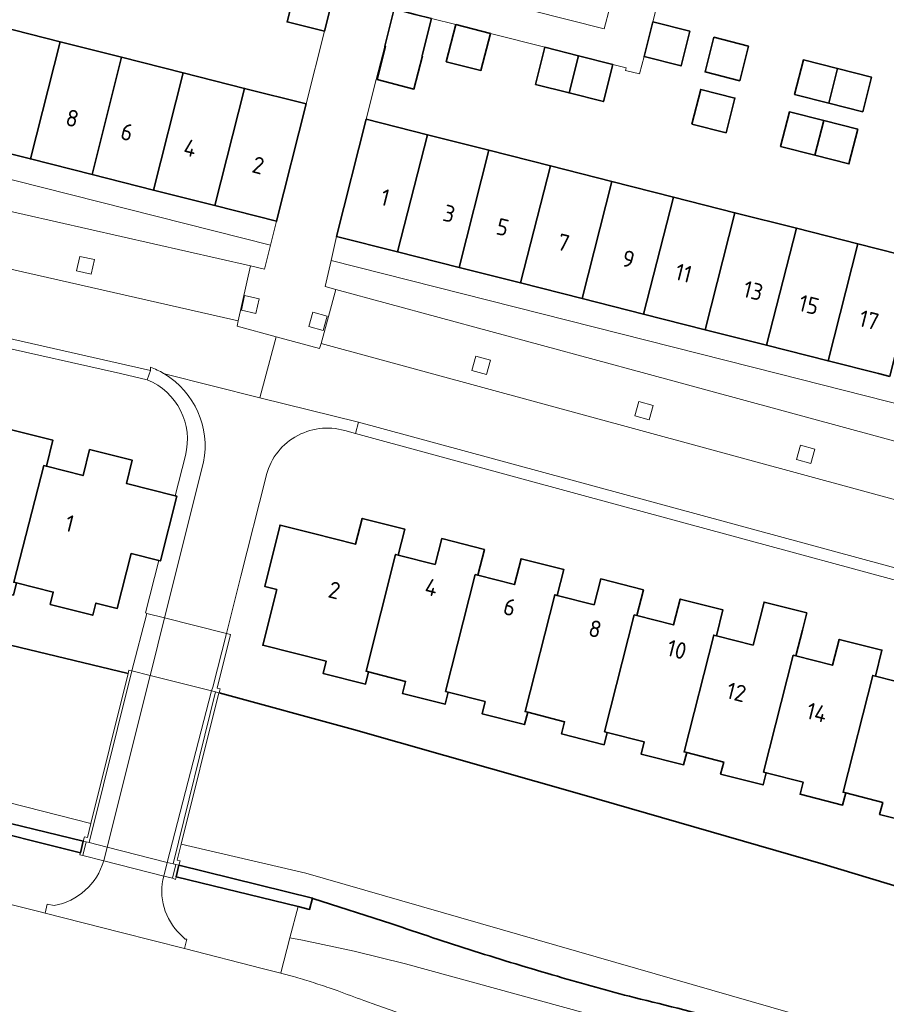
# Model space of a CAD drawing. Extents: x 150256 to 156914, y 461459 to 469481.
# Tile 624 of 656: x 154252 to 154321, y 468449 to 468528. Entities that reach past the tile are written whole.
import ezdxf
from ezdxf.enums import TextEntityAlignment as Align

# ---------------------------------------------------------------- set-up
doc = ezdxf.new("R2010")
doc.units = 0
doc.header["$LTSCALE"] = 0.75
for name, color, linetype, lineweight in [('B-RO-GK-BESCHOEIING-G', 251, 'GK-BESCHOEIING', 35), ('B-RO-GK-KADEMUUR-GV', 251, 'CONTINUOUS', 35), ('B-RO-GR-GROENVOORZIENING-GV', 251, 'CONTINUOUS', 18), ('B-RO-IE-TERREINAFSCHEIDING_KUNSTMATIG_MUUR-G', 251, 'IE-TERREINAFSCHEIDING-KUNSTMATIG-DICHT', 18), ('B-RO-IE-TERREINAFSCHEIDING_KUNSTMATIG_MUUR-GV', 251, 'CONTINUOUS', 18), ('B-RO-KW-KUNSTWERK_DEK-GV', 6, 'CONTINUOUS', 18), ('B-RO-KW-KUNSTWERK_LANDHOOFD-GV', 251, 'CONTINUOUS', 18), ('B-RO-OG-BEBOUWING-GV', 6, 'CONTINUOUS', 35), ('B-RO-OG-BEBOUWING-T18', 1, 'CONTINUOUS', 18), ('B-RO-OG-TERREIN_CULTUURSCHEIDING-GV', 251, 'CONTINUOUS', 18), ('B-RO-OG-WATER-GV', 251, 'CONTINUOUS', 18), ('B-RO-OG-WATER_SLOOT-GV', 251, 'CONTINUOUS', 18), ('B-RO-VH-VERHARDING_ASFALT-GV', 251, 'CONTINUOUS', 18), ('B-RO-VH-VERHARDING_BETONSTRAATSTEEN-GV', 251, 'CONTINUOUS', 18), ('B-RO-VH-VERHARDING_TEGEL-GV', 251, 'CONTINUOUS', 18)]:
    doc.layers.add(name, color=color, linetype=linetype, lineweight=lineweight)
doc.styles.add('NLCS-ISO-M200-T18', font='NLCS-ISO.ttf', dxfattribs={"height": 360})
doc.linetypes.add('GK-BESCHOEIING', pattern='A,30,-5,[1,NLCS.SHX,S=1,R=0,X=0,Y=0],-5', length=40)
doc.linetypes.add('IE-TERREINAFSCHEIDING-KUNSTMATIG-DICHT', pattern='A,8,-1,[82,NLCS.SHX,S=0.75,R=90,X=0,Y=0],-1', length=10)

msp = doc.modelspace()

# ---------------------------------------------------------------- linework, layer by layer
at = {"layer": 'B-RO-GK-BESCHOEIING-G'}
for points in [[(154247.29, 468479.014), (154260.337, 468475.858)], [(154247.29, 468479.014), (154260.337, 468475.858)], [(154354.775, 468448.72), (154335.672, 468454.645), (154316.252, 468460.529), (154296.824, 468466.122), (154278.463, 468471.354), (154267.653, 468474.313)], [(154354.775, 468448.72), (154335.672, 468454.645), (154316.252, 468460.529), (154296.824, 468466.122), (154278.463, 468471.354), (154267.653, 468474.313)], [(154275.208, 468457.772), (154281.541, 468455.735)], [(154275.208, 468457.772), (154281.541, 468455.735)]]:
    msp.add_lwpolyline(points, dxfattribs=at)
for points in [[(154281.541, 468455.735, 0.00665), (154288.176, 468453.535)], [(154281.541, 468455.735, 0.00665), (154288.176, 468453.535)], [(154288.176, 468453.535, 0.006605), (154294.864, 468451.503)], [(154288.176, 468453.535, 0.006605), (154294.864, 468451.503)], [(154294.864, 468451.503, 0.006658), (154301.048, 468449.794)], [(154294.864, 468451.503, 0.006658), (154301.048, 468449.794)], [(154309.02, 468447.782, 0.005015), (154301.048, 468449.794)], [(154309.02, 468447.782, 0.005015), (154301.048, 468449.794)]]:
    msp.add_lwpolyline(points, format="xyb", dxfattribs=at)
at = {"layer": 'B-RO-GK-KADEMUUR-GV'}
for points in [[(154247.779, 468464.091), (154247.66, 468463.642), (154248.682, 468463.389), (154254.907, 468461.849), (154256.504, 468461.453), (154256.739, 468462.385), (154247.891, 468464.517)], [(154247.779, 468464.091), (154247.66, 468463.642), (154248.682, 468463.389), (154254.907, 468461.849), (154256.504, 468461.453), (154256.739, 468462.385), (154247.891, 468464.517)], [(154274.01, 468457.114), (154274.94, 468456.887), (154275.175, 468457.781), (154275.179, 468457.794), (154264.432, 468460.436), (154264.195, 468459.51)], [(154274.01, 468457.114), (154274.94, 468456.887), (154275.175, 468457.781), (154275.179, 468457.794), (154264.432, 468460.436), (154264.195, 468459.51)]]:
    msp.add_lwpolyline(points, close=True, dxfattribs=at)
at = {"layer": 'B-RO-GR-GROENVOORZIENING-GV'}
for points in [[(154257.627, 468509.185), (154256.454, 468509.44), (154256.199, 468508.267), (154257.372, 468508.012)], [(154257.627, 468509.185), (154256.454, 468509.44), (154256.199, 468508.267), (154257.372, 468508.012)], [(154270.876, 468506.025), (154269.704, 468506.28), (154269.449, 468505.107), (154270.621, 468504.852)], [(154270.876, 468506.025), (154269.704, 468506.28), (154269.449, 468505.107), (154270.621, 468504.852)], [(154276.027, 468503.48), (154276.348, 468504.636), (154275.192, 468504.958), (154274.871, 468503.802)], [(154276.027, 468503.48), (154276.348, 468504.636), (154275.192, 468504.958), (154274.871, 468503.802)], [(154289.152, 468499.931), (154289.474, 468501.087), (154288.318, 468501.408), (154287.996, 468500.252)], [(154289.152, 468499.931), (154289.474, 468501.087), (154288.318, 468501.408), (154287.996, 468500.252)], [(154302.247, 468496.275), (154302.569, 468497.432), (154301.413, 468497.753), (154301.091, 468496.597)], [(154302.247, 468496.275), (154302.569, 468497.432), (154301.413, 468497.753), (154301.091, 468496.597)], [(154315.258, 468492.76), (154315.579, 468493.916), (154314.423, 468494.238), (154314.102, 468493.082)], [(154315.258, 468492.76), (154315.579, 468493.916), (154314.423, 468494.238), (154314.102, 468493.082)]]:
    msp.add_lwpolyline(points, close=True, dxfattribs=at)
at = {"layer": 'B-RO-IE-TERREINAFSCHEIDING_KUNSTMATIG_MUUR-G'}
for points in [[(154302.538, 468528.31), (154304.018, 468534.212)], [(154274.666, 468521.704), (154276.128, 468527.549)], [(154280.304, 468523.661), (154280.985, 468526.35)], [(154279.497, 468520.472), (154280.304, 468523.661)]]:
    msp.add_lwpolyline(points, dxfattribs=at)
at = {"layer": 'B-RO-IE-TERREINAFSCHEIDING_KUNSTMATIG_MUUR-GV'}
for points in [[(154257.221, 468462.266), (154260.637, 468476.088), (154260.407, 468476.147), (154260.337, 468475.858), (154257.35, 468463.808), (154257.07, 468462.679), (154256.828, 468462.738), (154256.739, 468462.385), (154256.504, 468461.453), (154256.46, 468461.277), (154256.698, 468461.214), (154256.983, 468462.326)], [(154257.221, 468462.266), (154260.637, 468476.088), (154260.407, 468476.147), (154260.337, 468475.858), (154257.35, 468463.808), (154257.07, 468462.679), (154256.828, 468462.738), (154256.739, 468462.385), (154256.504, 468461.453), (154256.46, 468461.277), (154256.698, 468461.214), (154256.983, 468462.326)], [(154264.432, 468460.436), (154264.521, 468460.785), (154264.288, 468460.856), (154264.605, 468462.133), (154267.634, 468474.318), (154267.383, 468474.384), (154263.954, 468460.555), (154264.188, 468460.496), (154263.908, 468459.397), (154264.141, 468459.297), (154264.195, 468459.51)], [(154264.432, 468460.436), (154264.521, 468460.785), (154264.288, 468460.856), (154264.605, 468462.133), (154267.634, 468474.318), (154267.383, 468474.384), (154263.954, 468460.555), (154264.188, 468460.496), (154263.908, 468459.397), (154264.141, 468459.297), (154264.195, 468459.51)]]:
    msp.add_lwpolyline(points, close=True, dxfattribs=at)
at = {"layer": 'B-RO-KW-KUNSTWERK_DEK-GV'}
msp.add_lwpolyline([(154263.908, 468459.397), (154264.141, 468459.297), (154264.195, 468459.51), (154264.432, 468460.436), (154264.521, 468460.785), (154264.288, 468460.856), (154264.605, 468462.133), (154267.634, 468474.318), (154267.653, 468474.313), (154267.744, 468474.633), (154267.492, 468474.696), (154268.575, 468479.014), (154268.252, 468479.077), (154263.276, 468480.347), (154261.851, 468480.71), (154260.637, 468476.088), (154260.407, 468476.147), (154260.337, 468475.858), (154257.35, 468463.808), (154257.07, 468462.679), (154256.828, 468462.738), (154256.739, 468462.385), (154256.504, 468461.453), (154256.46, 468461.277), (154256.698, 468461.214), (154258.382, 468460.79), (154263.21, 468459.573)], close=True, dxfattribs=at)
msp.add_lwpolyline([(154263.908, 468459.397), (154264.141, 468459.297), (154264.195, 468459.51), (154264.432, 468460.436), (154264.521, 468460.785), (154264.288, 468460.856), (154264.605, 468462.133), (154267.634, 468474.318), (154267.653, 468474.313), (154267.744, 468474.633), (154267.492, 468474.696), (154268.575, 468479.014), (154268.252, 468479.077), (154263.276, 468480.347), (154261.851, 468480.71), (154260.637, 468476.088), (154260.407, 468476.147), (154260.337, 468475.858), (154257.35, 468463.808), (154257.07, 468462.679), (154256.828, 468462.738), (154256.739, 468462.385), (154256.504, 468461.453), (154256.46, 468461.277), (154256.698, 468461.214), (154258.382, 468460.79), (154263.21, 468459.573)], close=True, dxfattribs=at)
at = {"layer": 'B-RO-KW-KUNSTWERK_LANDHOOFD-GV'}
for points in [[(154263.276, 468480.347), (154261.851, 468480.71), (154260.637, 468476.088), (154262.118, 468475.715), (154267.062, 468474.469), (154267.383, 468474.384), (154267.634, 468474.318), (154267.653, 468474.313), (154267.744, 468474.633), (154267.492, 468474.696), (154268.575, 468479.014), (154268.252, 468479.077)], [(154263.276, 468480.347), (154261.851, 468480.71), (154260.637, 468476.088), (154262.118, 468475.715), (154267.062, 468474.469), (154267.383, 468474.384), (154267.634, 468474.318), (154267.653, 468474.313), (154267.744, 468474.633), (154267.492, 468474.696), (154268.575, 468479.014), (154268.252, 468479.077)], [(154256.698, 468461.214), (154258.382, 468460.79), (154263.21, 468459.573), (154263.908, 468459.397), (154264.141, 468459.297), (154264.195, 468459.51), (154264.432, 468460.436), (154264.188, 468460.496), (154263.954, 468460.555), (154263.497, 468460.671), (154258.663, 468461.899), (154257.221, 468462.266), (154256.983, 468462.326), (154256.739, 468462.385), (154256.504, 468461.453), (154256.46, 468461.277)], [(154256.698, 468461.214), (154258.382, 468460.79), (154263.21, 468459.573), (154263.908, 468459.397), (154264.141, 468459.297), (154264.195, 468459.51), (154264.432, 468460.436), (154264.188, 468460.496), (154263.954, 468460.555), (154263.497, 468460.671), (154258.663, 468461.899), (154257.221, 468462.266), (154256.983, 468462.326), (154256.739, 468462.385), (154256.504, 468461.453), (154256.46, 468461.277)]]:
    msp.add_lwpolyline(points, close=True, dxfattribs=at)
at = {"layer": 'B-RO-OG-BEBOUWING-GV'}
for points in [[(154276.836, 468530.339), (154273.831, 468531.1), (154273.124, 468528.31), (154276.128, 468527.549)], [(154284.739, 468528.583), (154283.437, 468528.914), (154281.747, 468529.344), (154280.985, 468526.35), (154281.034, 468526.338), (154280.376, 468523.679), (154283.322, 468522.895), (154284.009, 468525.582), (154283.978, 468525.59)], [(154302.538, 468528.31), (154301.833, 468525.519), (154304.817, 468524.764), (154305.523, 468527.555)], [(154252.485, 468517.28), (154254.87, 468526.711), (154249.925, 468527.961), (154247.541, 468518.532)], [(154289.476, 468527.38), (154286.686, 468528.089), (154285.928, 468525.105), (154288.718, 468524.396)], [(154257.439, 468516.026), (154259.823, 468525.458), (154254.87, 468526.711), (154252.485, 468517.28)], [(154310.242, 468526.363), (154307.451, 468527.068), (154306.746, 468524.277), (154309.537, 468523.572)], [(154295.8, 468522.597), (154296.558, 468525.581), (154293.864, 468526.265), (154293.106, 468523.281)], [(154257.439, 468516.026), (154262.382, 468514.774), (154264.767, 468524.208), (154259.823, 468525.458)], [(154296.558, 468525.581), (154295.8, 468522.597), (154298.57, 468521.893), (154299.328, 468524.877)], [(154317.389, 468524.557), (154314.651, 468525.249), (154313.946, 468522.458), (154316.684, 468521.766)], [(154317.389, 468524.557), (154316.684, 468521.766), (154319.421, 468521.074), (154320.126, 468523.865)], [(154267.327, 468513.522), (154269.712, 468522.957), (154264.767, 468524.208), (154262.382, 468514.774)], [(154269.712, 468522.957), (154267.327, 468513.522), (154272.281, 468512.268), (154274.666, 468521.704)], [(154305.684, 468520.081), (154308.439, 468519.383), (154309.146, 468522.174), (154306.393, 468522.871)], [(154282.013, 468509.804), (154284.408, 468519.227), (154279.497, 468520.472), (154277.106, 468511.048)], [(154316.292, 468520.365), (154313.526, 468521.065), (154312.819, 468518.274), (154315.583, 468517.574)], [(154315.583, 468517.574), (154318.313, 468516.883), (154319.019, 468519.674), (154316.292, 468520.365)], [(154282.013, 468509.804), (154286.957, 468508.551), (154289.352, 468517.973), (154284.408, 468519.227)], [(154294.305, 468516.717), (154289.352, 468517.973), (154286.957, 468508.551), (154291.91, 468507.295)], [(154296.855, 468506.041), (154299.255, 468515.461), (154294.305, 468516.717), (154291.91, 468507.295)], [(154296.855, 468506.041), (154301.797, 468504.788), (154304.191, 468514.209), (154299.255, 468515.461)], [(154306.751, 468503.532), (154309.145, 468512.953), (154304.191, 468514.209), (154301.797, 468504.788)], [(154306.751, 468503.532), (154309.145, 468512.953), (154304.191, 468514.209), (154301.797, 468504.788)], [(154311.694, 468502.279), (154314.089, 468511.699), (154309.145, 468512.953), (154306.751, 468503.532)], [(154311.694, 468502.279), (154314.089, 468511.699), (154309.145, 468512.953), (154306.751, 468503.532)], [(154319.032, 468510.446), (154314.089, 468511.699), (154311.694, 468502.279), (154316.638, 468501.026)], [(154319.032, 468510.446), (154314.089, 468511.699), (154311.694, 468502.279), (154316.638, 468501.026)], [(154321.591, 468499.77), (154321.649, 468500), (154323.985, 468509.19), (154319.032, 468510.446), (154316.638, 468501.026), (154320.684, 468500)], [(154321.591, 468499.77), (154321.649, 468500), (154323.985, 468509.19), (154319.032, 468510.446), (154316.638, 468501.026), (154320.684, 468500)], [(154251.361, 468483.166), (154251.148, 468483.22), (154253.554, 468492.604), (154253.767, 468492.55), (154254.297, 468494.647), (154250.848, 468495.515), (154250.317, 468493.423), (154247.372, 468494.168), (154247.159, 468494.222), (154244.751, 468484.831), (154244.964, 468484.777), (154247.929, 468484.03), (154247.683, 468483.041), (154251.113, 468482.175)], [(154251.361, 468483.166), (154251.148, 468483.22), (154253.554, 468492.604), (154253.767, 468492.55), (154254.297, 468494.647), (154250.848, 468495.515), (154250.317, 468493.423), (154247.372, 468494.168), (154247.159, 468494.222), (154244.751, 468484.831), (154244.964, 468484.777), (154247.929, 468484.03), (154247.683, 468483.041), (154251.113, 468482.175)], [(154253.767, 468492.55), (154253.554, 468492.604), (154251.148, 468483.22), (154251.361, 468483.166), (154254.326, 468482.419), (154254.081, 468481.426), (154257.505, 468480.557), (154257.753, 468481.538), (154259.471, 468481.103), (154260.586, 468485.519), (154262.817, 468484.955), (154262.936, 468484.925), (154264.256, 468490.141), (154264.134, 468490.172), (154260.201, 468491.167), (154260.673, 468493.031), (154257.251, 468493.894), (154256.723, 468491.803)], [(154253.767, 468492.55), (154253.554, 468492.604), (154251.148, 468483.22), (154251.361, 468483.166), (154254.326, 468482.419), (154254.081, 468481.426), (154257.505, 468480.557), (154257.753, 468481.538), (154259.471, 468481.103), (154260.586, 468485.519), (154262.817, 468484.955), (154262.936, 468484.925), (154264.256, 468490.141), (154264.134, 468490.172), (154260.201, 468491.167), (154260.673, 468493.031), (154257.251, 468493.894), (154256.723, 468491.803)], [(154279.688, 468475.993), (154279.475, 468476.047), (154281.859, 468485.447), (154282.072, 468485.393), (154282.607, 468487.473), (154279.171, 468488.346), (154278.642, 468486.265), (154275.263, 468487.125), (154272.564, 468487.812), (154272.539, 468487.715), (154271.326, 468482.872), (154272.296, 468482.629), (154271.174, 468478.147), (154276.267, 468476.864), (154276.02, 468475.882), (154279.434, 468475.014)], [(154279.688, 468475.993), (154279.475, 468476.047), (154281.859, 468485.447), (154282.072, 468485.393), (154282.607, 468487.473), (154279.171, 468488.346), (154278.642, 468486.265), (154275.263, 468487.125), (154272.564, 468487.812), (154272.539, 468487.715), (154271.326, 468482.872), (154272.296, 468482.629), (154271.174, 468478.147), (154276.267, 468476.864), (154276.02, 468475.882), (154279.434, 468475.014)], [(154286.082, 468474.37), (154285.869, 468474.424), (154288.254, 468483.825), (154288.467, 468483.771), (154288.999, 468485.855), (154285.56, 468486.725), (154285.027, 468484.644), (154282.072, 468485.393), (154281.859, 468485.447), (154279.475, 468476.047), (154279.688, 468475.993), (154282.662, 468475.238), (154282.414, 468474.259), (154285.831, 468473.39)], [(154286.082, 468474.37), (154285.869, 468474.424), (154288.254, 468483.825), (154288.467, 468483.771), (154288.999, 468485.855), (154285.56, 468486.725), (154285.027, 468484.644), (154282.072, 468485.393), (154281.859, 468485.447), (154279.475, 468476.047), (154279.688, 468475.993), (154282.662, 468475.238), (154282.414, 468474.259), (154285.831, 468473.39)], [(154292.476, 468472.748), (154292.263, 468472.802), (154294.648, 468482.204), (154294.861, 468482.15), (154295.391, 468484.228), (154291.949, 468485.104), (154291.422, 468483.022), (154288.467, 468483.771), (154288.254, 468483.825), (154285.869, 468474.424), (154286.082, 468474.37), (154289.056, 468473.616), (154288.808, 468472.635), (154292.225, 468471.765)], [(154292.476, 468472.748), (154292.263, 468472.802), (154294.648, 468482.204), (154294.861, 468482.15), (154295.391, 468484.228), (154291.949, 468485.104), (154291.422, 468483.022), (154288.467, 468483.771), (154288.254, 468483.825), (154285.869, 468474.424), (154286.082, 468474.37), (154289.056, 468473.616), (154288.808, 468472.635), (154292.225, 468471.765)], [(154298.87, 468471.125), (154298.657, 468471.179), (154301.043, 468480.582), (154301.256, 468480.528), (154301.784, 468482.609), (154298.348, 468483.479), (154297.816, 468481.4), (154294.861, 468482.15), (154294.648, 468482.204), (154292.263, 468472.802), (154292.476, 468472.748), (154295.45, 468471.993), (154295.2, 468471.012), (154298.62, 468470.143)], [(154298.87, 468471.125), (154298.657, 468471.179), (154301.043, 468480.582), (154301.256, 468480.528), (154301.784, 468482.609), (154298.348, 468483.479), (154297.816, 468481.4), (154294.861, 468482.15), (154294.648, 468482.204), (154292.263, 468472.802), (154292.476, 468472.748), (154295.45, 468471.993), (154295.2, 468471.012), (154298.62, 468470.143)], [(154301.256, 468480.528), (154301.043, 468480.582), (154298.657, 468471.179), (154298.87, 468471.125), (154301.845, 468470.371), (154301.597, 468469.391), (154305.017, 468468.523), (154305.265, 468469.503), (154305.052, 468469.557), (154307.437, 468478.961), (154307.65, 468478.907), (154308.177, 468480.986), (154304.74, 468481.859), (154304.211, 468479.779)], [(154301.256, 468480.528), (154301.043, 468480.582), (154298.657, 468471.179), (154298.87, 468471.125), (154301.845, 468470.371), (154301.597, 468469.391), (154305.017, 468468.523), (154305.265, 468469.503), (154305.052, 468469.557), (154307.437, 468478.961), (154307.65, 468478.907), (154308.177, 468480.986), (154304.74, 468481.859), (154304.211, 468479.779)], [(154311.659, 468467.88), (154311.446, 468467.934), (154313.832, 468477.339), (154314.045, 468477.285), (154314.571, 468479.37), (154314.917, 468480.74), (154311.487, 468481.615), (154311.135, 468480.234), (154310.605, 468478.157), (154307.65, 468478.907), (154307.437, 468478.961), (154305.052, 468469.557), (154305.265, 468469.503), (154308.239, 468468.748), (154307.993, 468467.773), (154311.407, 468466.907)], [(154311.659, 468467.88), (154311.446, 468467.934), (154313.832, 468477.339), (154314.045, 468477.285), (154314.571, 468479.37), (154314.917, 468480.74), (154311.487, 468481.615), (154311.135, 468480.234), (154310.605, 468478.157), (154307.65, 468478.907), (154307.437, 468478.961), (154305.052, 468469.557), (154305.265, 468469.503), (154308.239, 468468.748), (154307.993, 468467.773), (154311.407, 468466.907)], [(154318.053, 468466.258), (154317.84, 468466.312), (154320.226, 468475.718), (154320.439, 468475.664), (154320.964, 468477.753), (154317.529, 468478.615), (154317, 468476.536), (154314.045, 468477.285), (154313.832, 468477.339), (154311.446, 468467.934), (154311.659, 468467.88), (154314.633, 468467.126), (154314.383, 468466.15), (154317.806, 468465.282)], [(154318.053, 468466.258), (154317.84, 468466.312), (154320.226, 468475.718), (154320.439, 468475.664), (154320.964, 468477.753), (154317.529, 468478.615), (154317, 468476.536), (154314.045, 468477.285), (154313.832, 468477.339), (154311.446, 468467.934), (154311.659, 468467.88), (154314.633, 468467.126), (154314.383, 468466.15), (154317.806, 468465.282)], [(154320.439, 468475.664), (154320.226, 468475.718), (154317.84, 468466.312), (154318.053, 468466.258), (154321.027, 468465.503), (154320.783, 468464.528), (154324.201, 468463.659), (154324.447, 468464.636), (154324.234, 468464.69), (154326.62, 468474.096), (154326.833, 468474.042), (154327.359, 468476.135), (154323.921, 468477.002), (154323.394, 468474.914)], [(154320.439, 468475.664), (154320.226, 468475.718), (154317.84, 468466.312), (154318.053, 468466.258), (154321.027, 468465.503), (154320.783, 468464.528), (154324.201, 468463.659), (154324.447, 468464.636), (154324.234, 468464.69), (154326.62, 468474.096), (154326.833, 468474.042), (154327.359, 468476.135), (154323.921, 468477.002), (154323.394, 468474.914)]]:
    msp.add_lwpolyline(points, close=True, dxfattribs=at)
at = {"layer": 'B-RO-OG-TERREIN_CULTUURSCHEIDING-GV'}
msp.add_lwpolyline([(154285.06, 468535.671), (154287.148, 468535.046), (154287.076, 468534.805), (154288.016, 468534.536), (154287.755, 468533.615), (154288.008, 468533.543), (154287.342, 468531.482), (154286.357, 468531.804), (154286.434, 468532.054), (154284.373, 468532.576), (154284.084, 468531.443), (154298.634, 468527.74), (154299.985, 468532.931), (154285.38, 468536.656)], close=True, dxfattribs=at)
for points in [[(154273.358, 468454.609), (154272.62, 468451.77), (154272.613, 468451.744), (154272.698, 468451.721), (154273.641, 468451.48)], [(154273.358, 468454.609), (154272.62, 468451.77), (154272.613, 468451.744), (154272.698, 468451.721), (154273.641, 468451.48)], [(154297.125, 468448.534), (154282.653, 468452.503), (154278.528, 468453.54), (154274.363, 468454.405), (154273.358, 468454.609)], [(154297.125, 468448.534), (154282.653, 468452.503), (154278.528, 468453.54), (154274.363, 468454.405), (154273.358, 468454.609)], [(154279.292, 468449.557), (154280.356, 468449.179), (154281.423, 468448.809), (154292.391, 468444.875), (154294.115, 468444.26), (154300.802, 468442.312), (154306.084, 468440.803)], [(154279.292, 468449.557), (154280.356, 468449.179), (154281.423, 468448.809), (154292.391, 468444.875), (154294.115, 468444.26), (154300.802, 468442.312), (154306.084, 468440.803)]]:
    msp.add_lwpolyline(points, dxfattribs=at)
for points in [[(154273.641, 468451.48, -0.006141), (154275.075, 468451.049)], [(154273.641, 468451.48, -0.006141), (154275.075, 468451.049)], [(154275.075, 468451.049, -0.005694), (154276.5, 468450.583)], [(154275.075, 468451.049, -0.005694), (154276.5, 468450.583)], [(154276.5, 468450.583, -0.004523), (154277.159, 468450.35)], [(154276.5, 468450.583, -0.004523), (154277.159, 468450.35)], [(154277.159, 468450.35, 0.002213), (154279.292, 468449.557)], [(154277.159, 468450.35, 0.002213), (154279.292, 468449.557)]]:
    msp.add_lwpolyline(points, format="xyb", dxfattribs=at)
at = {"layer": 'B-RO-OG-WATER-GV'}
for points in [[(154335.672, 468454.645), (154316.252, 468460.529), (154296.824, 468466.122), (154278.463, 468471.354), (154267.653, 468474.313), (154267.634, 468474.318), (154267.383, 468474.384), (154267.062, 468474.469), (154262.118, 468475.715), (154260.637, 468476.088), (154260.407, 468476.147), (154260.337, 468475.858), (154257.35, 468463.808), (154257.07, 468462.679), (154256.828, 468462.738), (154256.739, 468462.385), (154256.983, 468462.326), (154257.221, 468462.266), (154258.663, 468461.899), (154263.497, 468460.671), (154263.954, 468460.555), (154264.188, 468460.496), (154264.432, 468460.436), (154264.521, 468460.785), (154264.288, 468460.856), (154264.605, 468462.133), (154274.648, 468459.794), (154321.341, 468446.339)], [(154335.672, 468454.645), (154316.252, 468460.529), (154296.824, 468466.122), (154278.463, 468471.354), (154267.653, 468474.313), (154267.634, 468474.318), (154267.383, 468474.384), (154267.062, 468474.469), (154262.118, 468475.715), (154260.637, 468476.088), (154260.407, 468476.147), (154260.337, 468475.858), (154257.35, 468463.808), (154257.07, 468462.679), (154256.828, 468462.738), (154256.739, 468462.385), (154256.983, 468462.326), (154257.221, 468462.266), (154258.663, 468461.899), (154263.497, 468460.671), (154263.954, 468460.555), (154264.188, 468460.496), (154264.432, 468460.436), (154264.521, 468460.785), (154264.288, 468460.856), (154264.605, 468462.133), (154274.648, 468459.794), (154321.341, 468446.339)], [(154383.29, 468425.02), (154389.221, 468467.801), (154388.254, 468468.111), (154382.324, 468425.331), (154382.254, 468425.2), (154382.169, 468425.176), (154379.053, 468425.761), (154378.83, 468424.921), (154378.444, 468424.968), (154378.683, 468426.414), (154364.391, 468430.576), (154361.623, 468431.634), (154358.283, 468434.258), (154340.842, 468440.162), (154327.933, 468444.417), (154321.341, 468446.339), (154274.648, 468459.794), (154264.605, 468462.133), (154264.288, 468460.856), (154264.521, 468460.785), (154264.432, 468460.436), (154275.179, 468457.794), (154275.175, 468457.781), (154281.541, 468455.735)], [(154383.29, 468425.02), (154389.221, 468467.801), (154388.254, 468468.111), (154382.324, 468425.331), (154382.254, 468425.2), (154382.169, 468425.176), (154379.053, 468425.761), (154378.83, 468424.921), (154378.444, 468424.968), (154378.683, 468426.414), (154364.391, 468430.576), (154361.623, 468431.634), (154358.283, 468434.258), (154340.842, 468440.162), (154327.933, 468444.417), (154321.341, 468446.339), (154274.648, 468459.794), (154264.605, 468462.133), (154264.288, 468460.856), (154264.521, 468460.785), (154264.432, 468460.436), (154275.179, 468457.794), (154275.175, 468457.781), (154281.541, 468455.735)]]:
    msp.add_lwpolyline(points, dxfattribs=at)
for points in [[(154281.541, 468455.735, 0.00665), (154288.176, 468453.535)], [(154281.541, 468455.735, 0.00665), (154288.176, 468453.535)], [(154288.176, 468453.535, 0.006605), (154294.864, 468451.503)], [(154288.176, 468453.535, 0.006605), (154294.864, 468451.503)], [(154294.864, 468451.503, 0.006658), (154301.048, 468449.794)], [(154294.864, 468451.503, 0.006658), (154301.048, 468449.794)], [(154301.048, 468449.794, -0.005015), (154309.02, 468447.782)], [(154301.048, 468449.794, -0.005015), (154309.02, 468447.782)]]:
    msp.add_lwpolyline(points, format="xyb", dxfattribs=at)
at = {"layer": 'B-RO-OG-WATER_SLOOT-GV'}
for points in [[(154198.493, 468474.953), (154247.779, 468464.091), (154247.891, 468464.517), (154256.739, 468462.385), (154256.828, 468462.738), (154257.07, 468462.679), (154257.35, 468463.808), (154237.568, 468468.854), (154230.427, 468470.089), (154208.728, 468474.894), (154186.48, 468479.149), (154178.24, 468480.797), (154172.497, 468479.073)], [(154198.493, 468474.953), (154247.779, 468464.091), (154247.891, 468464.517), (154256.739, 468462.385), (154256.828, 468462.738), (154257.07, 468462.679), (154257.35, 468463.808), (154237.568, 468468.854), (154230.427, 468470.089), (154208.728, 468474.894), (154186.48, 468479.149), (154178.24, 468480.797), (154172.497, 468479.073)], [(154237.568, 468468.854), (154257.35, 468463.808), (154260.337, 468475.858), (154247.29, 468479.014)], [(154275.175, 468457.781), (154274.94, 468456.887), (154274.01, 468457.114), (154273.358, 468454.609), (154274.363, 468454.405), (154278.528, 468453.54), (154282.653, 468452.503), (154297.125, 468448.534)], [(154275.175, 468457.781), (154274.94, 468456.887), (154274.01, 468457.114), (154273.358, 468454.609), (154274.363, 468454.405), (154278.528, 468453.54), (154282.653, 468452.503), (154297.125, 468448.534)], [(154281.541, 468455.735), (154275.175, 468457.781)], [(154281.541, 468455.735), (154275.175, 468457.781)]]:
    msp.add_lwpolyline(points, dxfattribs=at)
for points in [[(154288.176, 468453.535, -0.00665), (154281.541, 468455.735)], [(154288.176, 468453.535, -0.00665), (154281.541, 468455.735)], [(154294.864, 468451.503, -0.006605), (154288.176, 468453.535)], [(154294.864, 468451.503, -0.006605), (154288.176, 468453.535)], [(154301.048, 468449.794, -0.006658), (154294.864, 468451.503)], [(154301.048, 468449.794, -0.006658), (154294.864, 468451.503)], [(154309.02, 468447.782, 0.005015), (154301.048, 468449.794)], [(154309.02, 468447.782, 0.005015), (154301.048, 468449.794)]]:
    msp.add_lwpolyline(points, format="xyb", dxfattribs=at)
at = {"layer": 'B-RO-VH-VERHARDING_ASFALT-GV'}
for points in [[(154273.641, 468451.48), (154272.698, 468451.721), (154272.613, 468451.744), (154271.133, 468452.145), (154264.87, 468453.753), (154259.785, 468455.04), (154253.678, 468456.591), (154253.666, 468456.594), (154253.168, 468456.717), (154249.061, 468457.731), (154247.503, 468458.116), (154247.451, 468458.129), (154245.551, 468458.544), (154238.384, 468459.702)], [(154273.641, 468451.48), (154272.698, 468451.721), (154272.613, 468451.744), (154271.133, 468452.145), (154264.87, 468453.753), (154259.785, 468455.04), (154253.678, 468456.591), (154253.666, 468456.594), (154253.168, 468456.717), (154249.061, 468457.731), (154247.503, 468458.116), (154247.451, 468458.129), (154245.551, 468458.544), (154238.384, 468459.702)], [(154306.084, 468440.803), (154300.802, 468442.312), (154294.115, 468444.26), (154292.391, 468444.875), (154281.423, 468448.809), (154280.356, 468449.179), (154279.292, 468449.557)], [(154306.084, 468440.803), (154300.802, 468442.312), (154294.115, 468444.26), (154292.391, 468444.875), (154281.423, 468448.809), (154280.356, 468449.179), (154279.292, 468449.557)]]:
    msp.add_lwpolyline(points, dxfattribs=at)
for points in [[(154275.075, 468451.049, 0.006141), (154273.641, 468451.48)], [(154275.075, 468451.049, 0.006141), (154273.641, 468451.48)], [(154276.5, 468450.583, 0.005694), (154275.075, 468451.049)], [(154276.5, 468450.583, 0.005694), (154275.075, 468451.049)], [(154277.159, 468450.35, 0.004523), (154276.5, 468450.583)], [(154277.159, 468450.35, 0.004523), (154276.5, 468450.583)], [(154279.292, 468449.557, -0.002213), (154277.159, 468450.35)], [(154279.292, 468449.557, -0.002213), (154277.159, 468450.35)]]:
    msp.add_lwpolyline(points, format="xyb", dxfattribs=at)
at = {"layer": 'B-RO-VH-VERHARDING_BETONSTRAATSTEEN-GV'}
for points in [[(154204.709, 468518.471), (154206.667, 468518.039), (154206.749, 468518.445), (154207.741, 468522.847), (154270.174, 468508.676), (154271.309, 468508.418), (154271.789, 468510.329), (154207.54, 468526.601), (154208.002, 468528.544), (154210.389, 468537.969), (154211.887, 468543.825), (154212.594, 468546.615), (154212.949, 468548.047), (154213.646, 468550.84), (154215.139, 468556.72), (154217.094, 468564.428), (154214.967, 468564.934), (154213.556, 468558.735)], [(154284.739, 468528.583), (154286.686, 468528.089), (154289.476, 468527.38), (154293.864, 468526.265), (154296.558, 468525.581), (154299.328, 468524.877), (154300.394, 468524.606), (154300.34, 468524.403), (154301.478, 468524.116), (154301.833, 468525.519), (154302.538, 468528.31), (154304.018, 468534.212)], [(154299.985, 468532.931), (154298.634, 468527.74), (154284.084, 468531.443)], [(154276.836, 468530.339), (154276.128, 468527.549), (154274.666, 468521.704), (154272.281, 468512.268), (154271.789, 468510.329), (154271.309, 468508.418), (154270.174, 468508.676), (154269.185, 468504.263), (154269.119, 468503.821), (154272.237, 468502.972), (154275.734, 468502.02), (154275.863, 468502.421), (154277.051, 468506.782), (154276.185, 468507.018), (154276.665, 468509.114), (154277.106, 468511.048), (154279.497, 468520.472), (154280.304, 468523.661), (154280.985, 468526.35), (154281.747, 468529.344)], [(154191.024, 468526.356), (154188.456, 468519.751), (154204.225, 468513.409), (154262.154, 468500.245), (154262.151, 468500.52)], [(154203.566, 468513.036), (154204.033, 468512.848), (154203.977, 468512.631), (154230.115, 468506.722), (154249.444, 468502.33), (154259.724, 468500), (154261.878, 468499.511), (154262.154, 468500.245), (154204.225, 468513.409), (154188.456, 468519.751), (154188.056, 468518.725), (154189.839, 468518.031)], [(154270.923, 468498.067), (154272.237, 468502.972), (154269.119, 468503.821), (154269.185, 468504.263), (154206.749, 468518.445), (154206.667, 468518.039), (154204.709, 468518.471)], [(154272.237, 468502.972), (154270.923, 468498.067), (154278.877, 468496.084), (154346.585, 468477.694), (154347.22, 468477.942), (154347.82, 468478.267), (154348.936, 468478.671), (154350.123, 468478.614), (154367.005, 468474.378), (154368.016, 468477.979), (154355.158, 468481.409), (154353.477, 468481.843)], [(154272.237, 468502.972), (154270.923, 468498.067), (154278.877, 468496.084), (154346.585, 468477.694), (154347.22, 468477.942), (154347.82, 468478.267), (154348.936, 468478.671), (154350.123, 468478.614), (154367.005, 468474.378), (154368.016, 468477.979), (154355.158, 468481.409), (154353.477, 468481.843)], [(154339.528, 468484.694), (154337.549, 468485.244), (154337.652, 468485.618), (154327.585, 468488.342), (154275.863, 468502.421), (154275.734, 468502.02), (154272.237, 468502.972)], [(154339.528, 468484.694), (154337.549, 468485.244), (154337.652, 468485.618), (154327.585, 468488.342), (154275.863, 468502.421), (154275.734, 468502.02), (154272.237, 468502.972)], [(154262.151, 468500.52), (154262.154, 468500.245), (154261.878, 468499.511)], [(154262.151, 468500.52), (154262.154, 468500.245), (154261.878, 468499.511)], [(154263.197, 468500.018), (154263.228, 468500), (154263.27, 468499.975), (154270.923, 468498.067)], [(154263.27, 468499.975), (154263.228, 468500), (154263.197, 468500.018)], [(154263.197, 468500.018), (154263.228, 468500), (154263.27, 468499.975), (154270.923, 468498.067)], [(154263.27, 468499.975), (154263.228, 468500), (154263.197, 468500.018)], [(154278.632, 468495.184), (154278.877, 468496.084), (154270.923, 468498.067), (154263.27, 468499.975)], [(154278.632, 468495.184), (154278.877, 468496.084), (154270.923, 468498.067), (154263.27, 468499.975)], [(154277.762, 468495.421), (154278.632, 468495.184)], [(154277.762, 468495.421), (154278.632, 468495.184)], [(154264.951, 468493.406), (154264.134, 468490.172), (154264.256, 468490.141), (154262.936, 468484.925), (154262.817, 468484.955), (154261.746, 468480.746), (154261.851, 468480.71), (154263.276, 468480.347), (154266.411, 468492.888)], [(154264.951, 468493.406), (154264.134, 468490.172), (154264.256, 468490.141), (154262.936, 468484.925), (154262.817, 468484.955), (154261.746, 468480.746), (154261.851, 468480.71), (154263.276, 468480.347), (154266.411, 468492.888)], [(154266.411, 468492.888), (154263.276, 468480.347), (154268.252, 468479.077), (154269.405, 468483.697), (154271.406, 468491.63)], [(154266.411, 468492.888), (154263.276, 468480.347), (154268.252, 468479.077), (154269.405, 468483.697), (154271.406, 468491.63)], [(154258.382, 468460.79), (154256.698, 468461.214), (154256.46, 468461.277), (154256.504, 468461.453), (154254.907, 468461.849), (154248.682, 468463.389), (154248.103, 468460.912), (154247.825, 468459.721), (154247.451, 468458.129), (154247.503, 468458.116), (154249.061, 468457.731), (154253.168, 468456.717), (154253.666, 468456.594), (154253.678, 468456.591)], [(154258.382, 468460.79), (154256.698, 468461.214), (154256.46, 468461.277), (154256.504, 468461.453), (154254.907, 468461.849), (154248.682, 468463.389), (154248.103, 468460.912), (154247.825, 468459.721), (154247.451, 468458.129), (154247.503, 468458.116), (154249.061, 468457.731), (154253.168, 468456.717), (154253.666, 468456.594), (154253.678, 468456.591)], [(154263.21, 468459.573), (154258.382, 468460.79)], [(154263.21, 468459.573), (154258.382, 468460.79)], [(154272.613, 468451.744), (154272.62, 468451.77), (154273.358, 468454.609), (154274.01, 468457.114), (154264.195, 468459.51), (154264.141, 468459.297), (154263.908, 468459.397), (154263.21, 468459.573)], [(154272.613, 468451.744), (154272.62, 468451.77), (154273.358, 468454.609), (154274.01, 468457.114), (154264.195, 468459.51), (154264.141, 468459.297), (154263.908, 468459.397), (154263.21, 468459.573)], [(154253.843, 468457.298), (154253.678, 468456.591), (154259.785, 468455.04), (154264.87, 468453.753), (154265.058, 468454.485), (154264.919, 468454.497), (154264.553, 468454.88)], [(154253.678, 468456.591), (154253.843, 468457.298), (154254.389, 468457.201)], [(154253.843, 468457.298), (154253.678, 468456.591), (154259.785, 468455.04), (154264.87, 468453.753), (154265.058, 468454.485), (154264.919, 468454.497), (154264.553, 468454.88)], [(154253.678, 468456.591), (154253.843, 468457.298), (154254.389, 468457.201)], [(154254.389, 468457.201), (154253.843, 468457.298)], [(154254.389, 468457.201), (154253.843, 468457.298)], [(154264.553, 468454.88), (154264.919, 468454.497), (154265.058, 468454.485), (154264.87, 468453.753), (154271.133, 468452.145), (154272.613, 468451.744)], [(154264.553, 468454.88), (154264.919, 468454.497), (154265.058, 468454.485), (154264.87, 468453.753), (154271.133, 468452.145), (154272.613, 468451.744)]]:
    msp.add_lwpolyline(points, dxfattribs=at)
for points in [[(154340.885, 468492.819), (154312.58, 468500), (154276.665, 468509.114), (154276.185, 468507.018), (154277.051, 468506.782), (154301.984, 468500), (154338.862, 468489.969), (154340.078, 468489.64)], [(154340.885, 468492.819), (154312.58, 468500), (154276.665, 468509.114), (154276.185, 468507.018), (154277.051, 468506.782), (154301.984, 468500), (154338.862, 468489.969), (154340.078, 468489.64)], [(154270.876, 468506.025), (154270.621, 468504.852), (154269.449, 468505.107), (154269.704, 468506.28)], [(154270.876, 468506.025), (154270.621, 468504.852), (154269.449, 468505.107), (154269.704, 468506.28)], [(154276.027, 468503.48), (154274.871, 468503.802), (154275.192, 468504.958), (154276.348, 468504.636)], [(154276.027, 468503.48), (154274.871, 468503.802), (154275.192, 468504.958), (154276.348, 468504.636)], [(154347.82, 468478.267), (154347.22, 468477.942), (154346.585, 468477.694), (154278.877, 468496.084), (154278.632, 468495.184), (154296.944, 468490.194), (154335.087, 468479.843), (154366.269, 468471.437), (154367.005, 468474.378), (154350.123, 468478.614), (154348.936, 468478.671)], [(154347.82, 468478.267), (154347.22, 468477.942), (154346.585, 468477.694), (154278.877, 468496.084), (154278.632, 468495.184), (154296.944, 468490.194), (154335.087, 468479.843), (154366.269, 468471.437), (154367.005, 468474.378), (154350.123, 468478.614), (154348.936, 468478.671)], [(154260.637, 468476.088), (154257.221, 468462.266), (154256.983, 468462.326), (154256.698, 468461.214), (154258.382, 468460.79), (154258.663, 468461.899), (154262.118, 468475.715), (154262.193, 468476.016), (154263.276, 468480.347), (154261.851, 468480.71)], [(154260.637, 468476.088), (154257.221, 468462.266), (154256.983, 468462.326), (154256.698, 468461.214), (154258.382, 468460.79), (154258.663, 468461.899), (154262.118, 468475.715), (154262.193, 468476.016), (154263.276, 468480.347), (154261.851, 468480.71)], [(154263.497, 468460.671), (154267.062, 468474.469), (154267.143, 468474.783), (154268.252, 468479.077), (154263.276, 468480.347), (154262.193, 468476.016), (154262.118, 468475.715), (154258.663, 468461.899), (154258.382, 468460.79), (154263.21, 468459.573)], [(154263.497, 468460.671), (154267.062, 468474.469), (154267.143, 468474.783), (154268.252, 468479.077), (154263.276, 468480.347), (154262.193, 468476.016), (154262.118, 468475.715), (154258.663, 468461.899), (154258.382, 468460.79), (154263.21, 468459.573)]]:
    msp.add_lwpolyline(points, close=True, dxfattribs=at)
for points in [[(154262.151, 468500.52, -0.042394), (154263.197, 468500.018)], [(154263.197, 468500.018, 0.042394), (154262.151, 468500.52)], [(154262.151, 468500.52, -0.042394), (154263.197, 468500.018)], [(154263.197, 468500.018, 0.042394), (154262.151, 468500.52)], [(154263.27, 468499.975, -0.314), (154266.411, 468492.888)], [(154266.411, 468492.888, 0.314), (154263.27, 468499.975)], [(154263.27, 468499.975, -0.314), (154266.411, 468492.888)], [(154266.411, 468492.888, 0.314), (154263.27, 468499.975)], [(154261.878, 468499.511, -0.375253), (154264.951, 468493.406)], [(154261.878, 468499.511, -0.375253), (154264.951, 468493.406)], [(154271.406, 468491.63, -0.433133), (154277.762, 468495.421)], [(154271.406, 468491.63, -0.433133), (154277.762, 468495.421)], [(154258.382, 468460.79, -0.286139), (154254.389, 468457.201)], [(154254.389, 468457.201, 0.286139), (154258.382, 468460.79)], [(154258.382, 468460.79, -0.286139), (154254.389, 468457.201)], [(154254.389, 468457.201, 0.286139), (154258.382, 468460.79)], [(154264.553, 468454.88, -0.277048), (154263.21, 468459.573)], [(154263.21, 468459.573, 0.277048), (154264.553, 468454.88)], [(154264.553, 468454.88, -0.277048), (154263.21, 468459.573)], [(154263.21, 468459.573, 0.277048), (154264.553, 468454.88)]]:
    msp.add_lwpolyline(points, format="xyb", dxfattribs=at)
at = {"layer": 'B-RO-VH-VERHARDING_TEGEL-GV'}
for points in [[(154206.749, 468518.445), (154269.185, 468504.263), (154270.174, 468508.676), (154207.741, 468522.847)], [(154257.627, 468509.185), (154257.372, 468508.012), (154256.199, 468508.267), (154256.454, 468509.44)], [(154257.627, 468509.185), (154257.372, 468508.012), (154256.199, 468508.267), (154256.454, 468509.44)], [(154275.863, 468502.421), (154327.585, 468488.342), (154337.652, 468485.618), (154338.862, 468489.969), (154301.984, 468500), (154277.051, 468506.782)], [(154275.863, 468502.421), (154327.585, 468488.342), (154337.652, 468485.618), (154338.862, 468489.969), (154301.984, 468500), (154277.051, 468506.782)], [(154289.152, 468499.931), (154287.996, 468500.252), (154288.318, 468501.408), (154289.474, 468501.087)], [(154289.152, 468499.931), (154287.996, 468500.252), (154288.318, 468501.408), (154289.474, 468501.087)], [(154302.247, 468496.275), (154301.091, 468496.597), (154301.413, 468497.753), (154302.569, 468497.432)], [(154302.247, 468496.275), (154301.091, 468496.597), (154301.413, 468497.753), (154302.569, 468497.432)], [(154315.258, 468492.76), (154314.102, 468493.082), (154314.423, 468494.238), (154315.579, 468493.916)], [(154315.258, 468492.76), (154314.102, 468493.082), (154314.423, 468494.238), (154315.579, 468493.916)], [(154267.062, 468474.469), (154263.497, 468460.671), (154263.21, 468459.573), (154263.908, 468459.397), (154264.188, 468460.496), (154263.954, 468460.555), (154267.383, 468474.384), (154267.634, 468474.318), (154267.653, 468474.313), (154267.744, 468474.633), (154267.492, 468474.696), (154268.575, 468479.014), (154268.252, 468479.077), (154267.143, 468474.783)], [(154267.062, 468474.469), (154263.497, 468460.671), (154263.21, 468459.573), (154263.908, 468459.397), (154264.188, 468460.496), (154263.954, 468460.555), (154267.383, 468474.384), (154267.634, 468474.318), (154267.653, 468474.313), (154267.744, 468474.633), (154267.492, 468474.696), (154268.575, 468479.014), (154268.252, 468479.077), (154267.143, 468474.783)]]:
    msp.add_lwpolyline(points, close=True, dxfattribs=at)

# ---------------------------------------------------------------- texts
at = {"layer": 'B-RO-OG-BEBOUWING-T18', "style": 'NLCS-ISO-M200-T18'}
for s, rotation, p in [('8', 345.8, (154255.857, 468520.553)), ('6', 345.8, (154260.253, 468519.44)), ('4', 345.8, (154265.335, 468518.152)), ('2', 345.8, (154270.808, 468516.767)), ('1', 345.8, (154281.018, 468514.183)), ('1', 345.8, (154281.018, 468514.183)), ('3', 345.8, (154286.16, 468512.88)), ('3', 345.8, (154286.16, 468512.88)), ('5', 345.8, (154290.464, 468511.788)), ('5', 345.8, (154290.464, 468511.788)), ('7', 345.8, (154295.359, 468510.547)), ('7', 345.8, (154295.359, 468510.547)), ('9', 345.8, (154300.581, 468509.223)), ('9', 345.8, (154300.581, 468509.223)), ('11', 345.8, (154305.015, 468508.099)), ('11', 345.8, (154305.015, 468508.099)), ('13', 345.8, (154310.613, 468506.68)), ('13', 345.8, (154310.613, 468506.68)), ('15', 345.8, (154315.094, 468505.544)), ('15', 345.8, (154315.094, 468505.544)), ('17', 345.8, (154319.927, 468504.318)), ('17', 345.8, (154319.927, 468504.318)), ('1', 345.8, (154255.645, 468487.95)), ('1', 345.8, (154255.645, 468487.95)), ('2', 345.7, (154276.931, 468482.573)), ('2', 345.7, (154276.931, 468482.573)), ('4', 345.8, (154284.733, 468482.808)), ('4', 345.8, (154284.733, 468482.808)), ('6', 345.7, (154291.028, 468481.211)), ('6', 345.7, (154291.028, 468481.211)), ('8', 345.8, (154297.903, 468479.465)), ('8', 345.8, (154297.903, 468479.465)), ('10', 345.8, (154304.47, 468477.801)), ('10', 345.8, (154304.47, 468477.801)), ('12', 345.8, (154309.26, 468474.371)), ('12', 345.8, (154309.26, 468474.371)), ('14', 345.8, (154315.733, 468472.731)), ('14', 345.8, (154315.733, 468472.731))]:
    msp.add_text(s, height=1.35, rotation=rotation, dxfattribs=at).set_placement(p, align=Align.MIDDLE)

doc.saveas('drawing.dxf')
